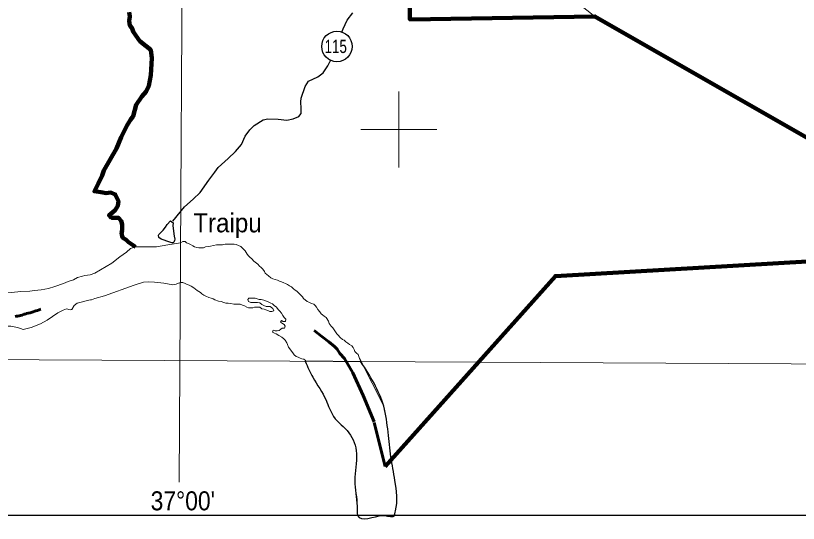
# Model space of a CAD drawing. Extents: x -1643653 to 4543381, y 1624270 to 13878484.
# Drawn here: x 714916 to 735516, y 8889630 to 8902999 of the extents above; entities that cross this region are included whole.
import ezdxf
from ezdxf.enums import TextEntityAlignment as Align

# ---------------------------------------------------------------- set-up
doc = ezdxf.new("R2010")
doc.units = 0
doc.header["$LTSCALE"] = 200
doc.linetypes.add('LONG_DASH_SHORT_DASH', pattern=[9.9, 6, -1.2, 1.5, -1.2])
for name, color, linetype, lineweight in [('1', 7, 'Continuous', 13), ('12', 7, 'Continuous', 25), ('2', 7, 'Continuous', 13), ('21', 7, 'Continuous', 25), ('23', 7, 'Continuous', 13), ('24', 7, 'Continuous', 25), ('25', 7, 'Continuous', 13), ('27', 7, 'Continuous', 13), ('3', 7, 'Continuous', 13), ('48', 7, 'Continuous', 25), ('53', 7, 'Continuous', 106), ('60', 7, 'Continuous', 13), ('7', 7, 'LONG_DASH_SHORT_DASH', 60), ('9', 7, 'Continuous', 90)]:
    doc.layers.add(name, color=color, linetype=linetype, lineweight=lineweight)
doc.layers.add('41', color=7, linetype='Continuous')
doc.layers.add('46', color=7, linetype='Continuous')

msp = doc.modelspace()

# ---------------------------------------------------------------- linework, layer by layer
at = {"layer": '1'}
for points in [[(719978.9, 9023574.5), (719561.6, 8949232.2), (719215.6, 8890710.6)], [(564751.7, 8894587.5), (664411.9, 8894209.9), (791388.5, 8893536.2)]]:
    msp.add_lwpolyline(points, dxfattribs=at)
at = {"layer": '12'}
for points in [[(723502.8, 8902567), (723531.6, 8902649.7), (723639.5, 8902883.8), (723793, 8903072)], [(719051.7, 8897586.9), (719362.5, 8897965.7), (719587.4, 8898163.9), (719771.5, 8898341.9), (719996.8, 8898667.5), (720160.6, 8898881.1), (720247.7, 8899003.2), (720508.3, 8899237.1), (720697.5, 8899420.1), (720856.1, 8899608.3), (720953.7, 8899827.2), (721076.6, 8899989.9), (721194.2, 8900101.8), (721434.2, 8900254.2), (721551.4, 8900279.4), (721826.5, 8900273.8), (722050.5, 8900248), (722223.9, 8900278.2), (722366.7, 8900339.1), (722428.2, 8900425.6), (722433.7, 8900552.9), (722424.2, 8900726.1), (722429.7, 8900828), (722532.7, 8901133.4), (722624.9, 8901275.9), (722864.7, 8901387.5), (723007.8, 8901494.2), (723130.7, 8901677.4), (723197.4, 8901799.6), (723209.3, 8901823.1)]]:
    msp.add_lwpolyline(points, dxfattribs=at)
at = {"layer": '2'}
for p, q in [((725000, 8899000), (725000, 8901000)), ((724000, 8900000), (726000, 8900000))]:
    msp.add_line(p, q, dxfattribs=at)
at = {"layer": '21'}
msp.add_lwpolyline([(718993.1, 8897599.9), (719057.4, 8897544.6), (719055.9, 8897461.4), (719085.3, 8897192.5), (719103.1, 8897108.8), (719098.1, 8897076.1), (719079.4, 8897033), (719065.5, 8897020), (719028.2, 8897020.1), (718974.7, 8897034.1), (718746.2, 8897111.7), (718679.7, 8897153.1), (718671.6, 8897221.2), (718685, 8897240.1), (718799.2, 8897348.2), (718862.4, 8897430.9), (718906.6, 8897502.9)], close=True, dxfattribs=at)
at = {"layer": '23'}
for p, q in [((724603, 8892716.2), (723993.2, 8893927.2)), ((724603, 8892716.2), (723993.2, 8893927.2)), ((724889.9, 8889836.8), (724890.4, 8889841.1))]:
    msp.add_line(p, q, dxfattribs=at)
for points in [[(714150.8, 8909075.2), (715793.9, 8908335.5), (718505, 8907595.7), (721708.9, 8906938.1), (724337.8, 8906773.8), (725488, 8906691.6), (726092.5, 8906203.6), (730163.4, 8902976.8), (733469.4, 8901085.6), (736775.3, 8899194.4), (741371.9, 8898310.2), (741034.6, 8900357.7)], [(714150.8, 8909075.2), (715793.9, 8908335.5), (718505, 8907595.7), (721708.9, 8906938.1), (724337.8, 8906773.8), (725488, 8906691.6), (726092.5, 8906203.6), (730163.4, 8902976.8), (733469.4, 8901085.6), (736775.3, 8899194.4), (741371.9, 8898310.2), (741034.6, 8900357.7)], [(718070.7, 8896913.8), (717934, 8896865.6), (717833.2, 8896772.8), (717658.9, 8896651.8), (717443.2, 8896481.3), (716996.8, 8896216.3), (716876.8, 8896172.9), (716736, 8896160), (716671.9, 8896141.4)], [(718070.7, 8896913.8), (717934, 8896865.6), (717833.2, 8896772.8), (717658.9, 8896651.8), (717443.2, 8896481.3), (716996.8, 8896216.3), (716876.8, 8896172.9), (716736, 8896160), (716671.9, 8896141.4)], [(720956.2, 8896809.4), (720920.8, 8896845.3), (720880.4, 8896881.2), (720845, 8896917.1), (720779.1, 8896948.1), (720723.3, 8896968.8), (720667.5, 8896979.4), (720606.4, 8896979.8), (720540.3, 8896980.2), (720479.3, 8896980.6), (720428.4, 8896980.9), (720362.2, 8896961), (720306.2, 8896961.3), (720255.3, 8896961.7), (720199.4, 8896962), (720046.6, 8896927.3), (719980.4, 8896922.7), (719909.1, 8896907.8), (719858.1, 8896887.8), (719797.1, 8896883.1), (719736.1, 8896888.6), (719680.1, 8896894), (719624.3, 8896914.8), (719578.7, 8896940.5), (719517.9, 8896971.5), (719467.2, 8896997.3), (719416.5, 8897018), (719376, 8897048.8), (719320.1, 8897049.2), (719252.2, 8897020.3), (718918.1, 8896963.6), (718619, 8896913.8), (718220.3, 8896913.8), (718070.7, 8896913.8)], [(720956.2, 8896809.4), (720920.8, 8896845.3), (720880.4, 8896881.2), (720845, 8896917.1), (720779.1, 8896948.1), (720723.3, 8896968.8), (720667.5, 8896979.4), (720606.4, 8896979.8), (720540.3, 8896980.2), (720479.3, 8896980.6), (720428.4, 8896980.9), (720362.2, 8896961), (720306.2, 8896961.3), (720255.3, 8896961.7), (720199.4, 8896962), (720046.6, 8896927.3), (719980.4, 8896922.7), (719909.1, 8896907.8), (719858.1, 8896887.8), (719797.1, 8896883.1), (719736.1, 8896888.6), (719680.1, 8896894), (719624.3, 8896914.8), (719578.7, 8896940.5), (719517.9, 8896971.5), (719467.2, 8896997.3), (719416.5, 8897018), (719376, 8897048.8), (719320.1, 8897049.2), (719252.2, 8897020.3), (718918.1, 8896963.6), (718619, 8896913.8), (718220.3, 8896913.8), (718070.7, 8896913.8)], [(723948, 8894019.2), (723928.1, 8894075.3), (723887.6, 8894111.3), (723842.2, 8894157.4), (723827.3, 8894208.4), (723797.1, 8894259.6), (723761.8, 8894305.6), (723706.1, 8894336.6), (723655.5, 8894372.5), (723609.9, 8894408.5), (723564.4, 8894449.5), (723518.8, 8894475.3), (723453.1, 8894526.7), (723402.6, 8894583), (723367.3, 8894624), (723337.1, 8894675.1), (723301.9, 8894726.3), (723261.6, 8894782.6), (723221.1, 8894818.5), (723165.7, 8894895.3), (723145.7, 8894951.4), (723085.4, 8895048.6), (723039.9, 8895089.6), (722994.3, 8895120.5), (722953.8, 8895151.3), (722923.6, 8895197.3), (722873.2, 8895263.9), (722832.9, 8895320.2), (722802.7, 8895366.2), (722762.3, 8895402.1), (722701.4, 8895417.8), (722635.5, 8895453.9), (722584.8, 8895474.6), (722493.7, 8895546.5), (722463.5, 8895597.6), (722402.9, 8895654), (722367.5, 8895689.9), (722312, 8895741.2), (722271.5, 8895772), (722231, 8895808), (722175.4, 8895854.2), (722119.7, 8895885.1), (722069, 8895921.1), (722018.4, 8895946.9), (721972.7, 8895967.5), (721916.9, 8895988.3), (721856, 8896009), (721805.3, 8896034.8), (721749.5, 8896050.5), (721683.5, 8896071.3), (721627.8, 8896097.1), (721567.1, 8896148.4), (721486.2, 8896215.2), (721461, 8896261.2), (721420.8, 8896322.5), (721375.3, 8896368.7), (721329.8, 8896404.6), (721289.5, 8896455.8), (721188.3, 8896538), (721127.7, 8896594.4), (721082.2, 8896635.4), (721046.8, 8896676.4), (721006.4, 8896717.4), (720981.3, 8896763.4), (720956.2, 8896809.4)], [(723948, 8894019.2), (723928.1, 8894075.3), (723887.6, 8894111.3), (723842.2, 8894157.4), (723827.3, 8894208.4), (723797.1, 8894259.6), (723761.8, 8894305.6), (723706.1, 8894336.6), (723655.5, 8894372.5), (723609.9, 8894408.5), (723564.4, 8894449.5), (723518.8, 8894475.3), (723453.1, 8894526.7), (723402.6, 8894583), (723367.3, 8894624), (723337.1, 8894675.1), (723301.9, 8894726.3), (723261.6, 8894782.6), (723221.1, 8894818.5), (723165.7, 8894895.3), (723145.7, 8894951.4), (723085.4, 8895048.6), (723039.9, 8895089.6), (722994.3, 8895120.5), (722953.8, 8895151.3), (722923.6, 8895197.3), (722873.2, 8895263.9), (722832.9, 8895320.2), (722802.7, 8895366.2), (722762.3, 8895402.1), (722701.4, 8895417.8), (722635.5, 8895453.9), (722584.8, 8895474.6), (722493.7, 8895546.5), (722463.5, 8895597.6), (722402.9, 8895654), (722367.5, 8895689.9), (722312, 8895741.2), (722271.5, 8895772), (722231, 8895808), (722175.4, 8895854.2), (722119.7, 8895885.1), (722069, 8895921.1), (722018.4, 8895946.9), (721972.7, 8895967.5), (721916.9, 8895988.3), (721856, 8896009), (721805.3, 8896034.8), (721749.5, 8896050.5), (721683.5, 8896071.3), (721627.8, 8896097.1), (721567.1, 8896148.4), (721486.2, 8896215.2), (721461, 8896261.2), (721420.8, 8896322.5), (721375.3, 8896368.7), (721329.8, 8896404.6), (721289.5, 8896455.8), (721188.3, 8896538), (721127.7, 8896594.4), (721082.2, 8896635.4), (721046.8, 8896676.4), (721006.4, 8896717.4), (720981.3, 8896763.4), (720956.2, 8896809.4)], [(716671.9, 8896141.4), (716544.4, 8896104.3), (716434.9, 8896046.3), (716297, 8895998.6), (716177.3, 8895944.3), (715944.9, 8895871)], [(716671.9, 8896141.4), (716544.4, 8896104.3), (716434.9, 8896046.3), (716297, 8895998.6), (716177.3, 8895944.3), (715944.9, 8895871)], [(715944.9, 8895871), (715777.5, 8895818.2), (715591.5, 8895783.2), (715407.8, 8895761.9)], [(715944.9, 8895871), (715777.5, 8895818.2), (715591.5, 8895783.2), (715407.8, 8895761.9)], [(715407.8, 8895761.9), (715289.1, 8895748.2), (715055.3, 8895739.1), (714810.4, 8895708.8), (714664.7, 8895703.8), (714514.6, 8895674.6)], [(715407.8, 8895761.9), (715289.1, 8895748.2), (715055.3, 8895739.1), (714810.4, 8895708.8), (714664.7, 8895703.8), (714514.6, 8895674.6)], [(723993.2, 8893927.2), (723962.9, 8893968.2), (723948, 8894019.2)], [(723993.2, 8893927.2), (723962.9, 8893968.2), (723948, 8894019.2)], [(793061.1, 8889836.8), (724889.9, 8889836.8), (724890.4, 8889841.1)]]:
    msp.add_lwpolyline(points, dxfattribs=at)
msp.add_spline([(724890.4, 8889841.1), (724893.2, 8889883.7), (724911.8, 8889958.1), (724898, 8890758.3), (724794.3, 8891380.3), (724717.6, 8892028.6), (724603, 8892716.2)], degree=3, dxfattribs=at)
msp.add_spline([(724890.4, 8889841.1), (724893.2, 8889883.7), (724911.8, 8889958.1), (724898, 8890758.3), (724794.3, 8891380.3), (724717.6, 8892028.6), (724603, 8892716.2)], degree=3, dxfattribs=at)
at = {"layer": '24', "lineweight": 53}
msp.add_lwpolyline([(717904.6, 8903091), (717921.2, 8902974.7), (717904.6, 8902858.5), (717921.2, 8902742.3), (717971.1, 8902675.9), (718020.9, 8902559.6), (718187, 8902327.1), (718353.2, 8902194.3), (718469.5, 8902094.7), (718502.7, 8901878.8), (718469.5, 8901430.4), (718419.6, 8901148.2), (718353.2, 8900998.7), (718236.8, 8900865.9), (718087.3, 8900650), (718004.2, 8900351.1), (717937.8, 8900251.5), (717854.7, 8900118.6), (717771.7, 8899952.6), (717688.6, 8899803.1), (717572.3, 8899504.2), (717240, 8898923), (717190.1, 8898790.2), (717090.4, 8898574.3), (716990.8, 8898375.1), (717206.8, 8898341.9), (717289.8, 8898325.2), (717422.7, 8898341.9), (717539, 8898292), (717622.1, 8898109.4), (717605.5, 8897993.1), (717539, 8897876.9), (717472.6, 8897827.1), (717422.7, 8897777.3), (717372.9, 8897744.1), (717439.4, 8897677.6), (717622.1, 8897677.6), (717688.6, 8897594.6), (717721.8, 8897495), (717721.8, 8897395.3), (717721.8, 8897345.5), (717705.2, 8897279.1), (717721.8, 8897196.1), (717738.4, 8897146.3), (717821.5, 8897096.4), (717888, 8897030), (718070.7, 8896913.8)], dxfattribs=at)
at = {"layer": '25', "lineweight": 25}
msp.add_line((724002.8, 8893886.5), (722537.3, 8893896.5), dxfattribs=at)
msp.add_line((724002.8, 8893886.5), (722537.3, 8893896.5), dxfattribs=at)
at = {"layer": '25'}
for points in [[(716671.9, 8896141.4), (716736, 8896160), (716876.8, 8896172.9), (716996.8, 8896216.3), (717443.2, 8896481.3), (717658.9, 8896651.8), (717833.2, 8896772.8), (717934, 8896865.6), (718070.7, 8896913.8), (718220.3, 8896913.8), (718619, 8896913.8), (718918.1, 8896963.6), (719252.2, 8897020.3)], [(719252.2, 8897020.3), (719320.1, 8897049.2), (719376, 8897048.8), (719416.5, 8897018), (719467.2, 8896997.3), (719517.9, 8896971.5), (719578.7, 8896940.5), (719624.3, 8896914.8), (719680.1, 8896894), (719736.1, 8896888.6), (719797.1, 8896883.1), (719858.1, 8896887.8), (719909.1, 8896907.8), (719980.4, 8896922.7), (720046.6, 8896927.3), (720199.4, 8896962), (720255.3, 8896961.7), (720306.2, 8896961.3), (720362.2, 8896961), (720428.4, 8896980.9), (720479.3, 8896980.6), (720540.3, 8896980.2), (720606.4, 8896979.8), (720667.5, 8896979.4), (720723.3, 8896968.8), (720779.1, 8896948.1), (720845, 8896917.1), (720880.4, 8896881.2), (720920.8, 8896845.3), (720956.2, 8896809.4)], [(720956.2, 8896809.4), (720981.3, 8896763.4), (721006.4, 8896717.4), (721046.8, 8896676.4), (721082.2, 8896635.4), (721127.7, 8896594.4), (721188.3, 8896538), (721289.5, 8896455.8), (721329.8, 8896404.6), (721375.3, 8896368.7), (721420.8, 8896322.5), (721461, 8896261.2), (721486.2, 8896215.2), (721567.1, 8896148.4), (721627.8, 8896097.1), (721683.5, 8896071.3), (721749.5, 8896050.5), (721805.3, 8896034.8), (721856, 8896009), (721916.9, 8895988.3), (721972.7, 8895967.5), (722018.4, 8895946.9), (722069, 8895921.1), (722119.7, 8895885.1), (722175.4, 8895854.2), (722231, 8895808), (722271.5, 8895772), (722312, 8895741.2), (722367.5, 8895689.9), (722402.9, 8895654), (722463.5, 8895597.6), (722493.7, 8895546.5), (722584.8, 8895474.6), (722635.5, 8895453.9), (722701.4, 8895417.8), (722762.3, 8895402.1), (722802.7, 8895366.2), (722832.9, 8895320.2), (722873.2, 8895263.9), (722923.6, 8895197.3), (722953.8, 8895151.3), (722994.3, 8895120.5), (723039.9, 8895089.6), (723085.4, 8895048.6), (723145.7, 8894951.4), (723165.7, 8894895.3), (723221.1, 8894818.5), (723261.6, 8894782.6), (723301.9, 8894726.3), (723337.1, 8894675.1), (723367.3, 8894624), (723402.6, 8894583), (723453.1, 8894526.7), (723518.8, 8894475.3), (723564.4, 8894449.5), (723609.9, 8894408.5), (723655.5, 8894372.5), (723706.1, 8894336.6), (723761.8, 8894305.6), (723797.1, 8894259.6), (723827.3, 8894208.4), (723842.2, 8894157.4), (723887.6, 8894111.3), (723928.1, 8894075.3), (723948, 8894019.2)], [(715944.9, 8895871), (716177.3, 8895944.3), (716297, 8895998.6), (716434.9, 8896046.3), (716544.4, 8896104.3), (716671.9, 8896141.4)], [(715407.8, 8895761.9), (715591.5, 8895783.2), (715777.5, 8895818.2), (715944.9, 8895871)], [(719242.1, 8895974.6), (719137.8, 8895926.7), (719051.9, 8895910.8), (718819, 8895950.7), (718570.6, 8895982.3), (718406.7, 8895992.1), (718284.1, 8895976.8), (718038.4, 8895905.8), (717250.7, 8895623.3), (716998.4, 8895554.6), (716915, 8895518.1), (716881.8, 8895513.8)], [(721516.7, 8895476.3), (721445.7, 8895507.4), (721379.7, 8895523.1), (721323.7, 8895523.4), (721273, 8895544.1), (721222.2, 8895559.7), (721151.1, 8895560.2), (721054.4, 8895560.8), (721023.6, 8895520.3), (721043.6, 8895469.2), (721104.5, 8895443.3), (721160.4, 8895443), (721211.3, 8895442.7), (721277.4, 8895442.2), (721343.5, 8895436.7), (721394.1, 8895395.6), (721444.7, 8895364.7), (721505.6, 8895344), (721561.5, 8895338.5), (721612.4, 8895338.2), (721688.3, 8895286.8), (721708.2, 8895225.5), (721657.3, 8895210.6), (721606.4, 8895210.9), (721555.7, 8895231.6), (721499.9, 8895252.3), (721454.2, 8895273), (721398.3, 8895278.4), (721342.7, 8895319.6), (721276.6, 8895325.1), (721205.3, 8895320.4), (721154.4, 8895305.5), (721098.4, 8895300.7), (721042.5, 8895301.1), (720996.9, 8895326.9), (720941.1, 8895357.8), (720890.4, 8895378.5), (720824.4, 8895399.3), (720773.6, 8895399.6), (720722.7, 8895399.9), (720656.6, 8895405.4), (720580.4, 8895421.2), (720509.3, 8895426.8), (720448.2, 8895427.2), (720397.5, 8895447.9), (720326.5, 8895468.7), (720250.3, 8895484.5), (720158.9, 8895515.6), (720113.3, 8895541.4), (720062.6, 8895557), (719996.6, 8895577.8), (719920.5, 8895608.8), (719864.8, 8895634.7), (719819.3, 8895675.7), (719778.8, 8895711.6), (719692.7, 8895758), (719647.2, 8895799.1), (719606.7, 8895829.9), (719535.8, 8895876.2), (719480.1, 8895902), (719429.3, 8895917.6), (719373.6, 8895948.5), (719317.8, 8895969.3), (719266.9, 8895969.6), (719242.1, 8895974.6)], [(714514.6, 8895674.6), (714664.7, 8895703.8), (714810.4, 8895708.8), (715055.3, 8895739.1), (715289.1, 8895748.2), (715407.8, 8895761.9)], [(716881.8, 8895513.8), (716841.2, 8895508.6), (716533, 8895427), (716458.2, 8895365.9), (716394.5, 8895260), (716374.9, 8895256.9)], [(722073.4, 8894336.8), (722053.4, 8894382.8), (722013.2, 8894449.3), (721972.7, 8894485.2), (721917.1, 8894531.4), (721846.2, 8894572.6), (721770.2, 8894618.9), (721724.6, 8894639.6), (721673.9, 8894665.4), (721689.5, 8894716.2), (721745.3, 8894700.6), (721801.3, 8894700.2), (721852.2, 8894705), (721893.1, 8894740.4), (721934, 8894770.7), (721995, 8894765.2), (722010.6, 8894821.2), (721985.5, 8894867.2), (721934.8, 8894893), (721889.3, 8894923.8), (721909.9, 8894969.5), (721960.6, 8894943.7), (722021.6, 8894943.3), (722027.1, 8895004.4), (721986.8, 8895050.5), (721946.5, 8895106.8), (721911.2, 8895163.1), (721871, 8895219.4), (721825.5, 8895260.4), (721780.1, 8895321.8), (721719.4, 8895368.1), (721679, 8895409.1), (721628.2, 8895424.7), (721577.6, 8895455.6), (721516.7, 8895476.3)], [(716374.9, 8895256.9), (716350.2, 8895253.1), (716257.5, 8895274.6), (716162.3, 8895243), (716023.3, 8895172.8), (715744.1, 8894976.4), (715570.5, 8894886.6), (715322, 8894784.1), (715114.6, 8894733.5), (715039.1, 8894760)], [(715039.1, 8894760), (714963.6, 8894786.5), (714790.6, 8894820), (714606.1, 8894818.8), (714473.2, 8894853.3), (714404.1, 8894859.6), (714116.9, 8894843.6), (714034.5, 8894876.8), (713967, 8894916.7), (713850.5, 8895013.2), (713789.1, 8895053.9), (713604, 8895144.8), (713532.7, 8895186.2)], [(722537.3, 8893896.5), (722543.5, 8893916.1), (722503.1, 8893952.1), (722447.2, 8893962.6), (722401.6, 8893983.3), (722350.9, 8894004), (722295.1, 8894024.7), (722244.5, 8894065.8), (722214.3, 8894122), (722174, 8894168.1), (722128.6, 8894224.4), (722098.4, 8894270.5), (722073.4, 8894336.8)], [(723948, 8894019.2), (723962.9, 8893968.2), (723993.2, 8893927.2), (724002.8, 8893886.5), (722537.3, 8893896.5)]]:
    msp.add_lwpolyline(points, dxfattribs=at)
at = {"layer": '25', "lineweight": 25}
for points in [[(722537.3, 8893896.5), (722740.6, 8893475.5), (723084.4, 8892873.8), (723285, 8892444), (723686.1, 8892014.3), (723886.7, 8891469.9), (723843.7, 8890753.6), (723901, 8890080.3), (723900.8, 8889934.8), (723915.3, 8889836.7), (724574.3, 8889836.7), (724631.6, 8889836.7), (724883.2, 8889836.5), (724893.2, 8889883.7), (724911.8, 8889958.1), (724898, 8890758.3), (724794.3, 8891380.3), (724717.6, 8892028.6), (724603, 8892716.2), (724002.8, 8893886.5)], [(722537.3, 8893896.5), (722740.6, 8893475.5), (723084.4, 8892873.8), (723285, 8892444), (723686.1, 8892014.3), (723886.7, 8891469.9), (723843.7, 8890753.6), (723901, 8890080.3), (723901.3, 8889998.4)], [(724811.6, 8891262.3), (724794.3, 8891380.3), (724717.6, 8892028.6), (724603, 8892716.2), (724002.8, 8893886.5)]]:
    msp.add_spline(points, degree=3, dxfattribs=at)
at = {"layer": '27'}
msp.add_lwpolyline([(714150.8, 8909075.2), (715793.9, 8908335.5), (718505, 8907595.7), (721708.9, 8906938.1), (724337.8, 8906773.8), (725488, 8906691.6), (726092.5, 8906203.6), (730163.4, 8902976.8), (733469.4, 8901085.6), (736775.3, 8899194.4), (741371.9, 8898310.2), (741034.6, 8900357.7)], dxfattribs=at)
at = {"layer": '3', "lineweight": 25}
msp.add_lwpolyline([(563033.9, 9026438.8), (793061.1, 9026438.8), (793495.6, 8889836.8), (563468.3, 8889836.8)], close=True, dxfattribs=at)
at = {"layer": '48'}
msp.add_circle((723371.8, 8902188.1), 401.3, dxfattribs=at)
at = {"layer": '53'}
msp.add_lwpolyline([(717904.6, 8903091), (717921.2, 8902974.7), (717904.6, 8902858.5), (717921.2, 8902742.3), (717971.1, 8902675.9), (718020.9, 8902559.6), (718187, 8902327.1), (718353.2, 8902194.3), (718469.5, 8902094.7), (718502.7, 8901878.8), (718469.5, 8901430.4), (718419.6, 8901148.2), (718353.2, 8900998.7), (718236.8, 8900865.9), (718087.3, 8900650), (718004.2, 8900351.1), (717937.8, 8900251.5), (717854.7, 8900118.6), (717771.7, 8899952.6), (717688.6, 8899803.1), (717572.3, 8899504.2), (717240, 8898923), (717190.1, 8898790.2), (717090.4, 8898574.3), (716990.8, 8898375.1), (717206.8, 8898341.9), (717289.8, 8898325.2), (717422.7, 8898341.9), (717539, 8898292), (717622.1, 8898109.4), (717605.5, 8897993.1), (717539, 8897876.9), (717472.6, 8897827.1), (717422.7, 8897777.3), (717372.9, 8897744.1), (717439.4, 8897677.6), (717622.1, 8897677.6), (717688.6, 8897594.6), (717721.8, 8897495), (717721.8, 8897395.3), (717721.8, 8897345.5), (717705.2, 8897279.1), (717721.8, 8897196.1), (717738.4, 8897146.3), (717821.5, 8897096.4), (717888, 8897030), (718070.7, 8896913.8)], dxfattribs=at)
msp.add_lwpolyline([(717904.6, 8903091), (717921.2, 8902974.7), (717904.6, 8902858.5), (717921.2, 8902742.3), (717971.1, 8902675.9), (718020.9, 8902559.6), (718187, 8902327.1), (718353.2, 8902194.3), (718469.5, 8902094.7), (718502.7, 8901878.8), (718469.5, 8901430.4), (718419.6, 8901148.2), (718353.2, 8900998.7), (718236.8, 8900865.9), (718087.3, 8900650), (718004.2, 8900351.1), (717937.8, 8900251.5), (717854.7, 8900118.6), (717771.7, 8899952.6), (717688.6, 8899803.1), (717572.3, 8899504.2), (717240, 8898923), (717190.1, 8898790.2), (717090.4, 8898574.3), (716990.8, 8898375.1), (717206.8, 8898341.9), (717289.8, 8898325.2), (717422.7, 8898341.9), (717539, 8898292), (717622.1, 8898109.4), (717605.5, 8897993.1), (717539, 8897876.9), (717472.6, 8897827.1), (717422.7, 8897777.3), (717372.9, 8897744.1), (717439.4, 8897677.6), (717622.1, 8897677.6), (717688.6, 8897594.6), (717721.8, 8897495), (717721.8, 8897395.3), (717721.8, 8897345.5), (717705.2, 8897279.1), (717721.8, 8897196.1), (717738.4, 8897146.3), (717821.5, 8897096.4), (717888, 8897030), (718070.7, 8896913.8)], dxfattribs=at)
msp.add_lwpolyline([(717904.6, 8903091), (717921.2, 8902974.7), (717904.6, 8902858.5), (717921.2, 8902742.3), (717971.1, 8902675.9), (718020.9, 8902559.6), (718187, 8902327.1), (718353.2, 8902194.3), (718469.5, 8902094.7), (718502.7, 8901878.8), (718469.5, 8901430.4), (718419.6, 8901148.2), (718353.2, 8900998.7), (718236.8, 8900865.9), (718087.3, 8900650), (718004.2, 8900351.1), (717937.8, 8900251.5), (717854.7, 8900118.6), (717771.7, 8899952.6), (717688.6, 8899803.1), (717572.3, 8899504.2), (717240, 8898923), (717190.1, 8898790.2), (717090.4, 8898574.3), (716990.8, 8898375.1), (717206.8, 8898341.9), (717289.8, 8898325.2), (717422.7, 8898341.9), (717539, 8898292), (717622.1, 8898109.4), (717605.5, 8897993.1), (717539, 8897876.9), (717472.6, 8897827.1), (717422.7, 8897777.3), (717372.9, 8897744.1), (717439.4, 8897677.6), (717622.1, 8897677.6), (717688.6, 8897594.6), (717721.8, 8897495), (717721.8, 8897395.3), (717721.8, 8897345.5), (717705.2, 8897279.1), (717721.8, 8897196.1), (717738.4, 8897146.3), (717821.5, 8897096.4), (717888, 8897030), (718070.7, 8896913.8)], dxfattribs=at)
at = {"layer": '60', "lineweight": 25}
msp.add_spline([(814781, 9009175.5), (814787.2, 9009173.4), (814796.9, 9009173.4), (814799.4, 9009172.4), (814805.1, 9009174.5), (814805.6, 9009176.5), (814811.7, 9009179.5), (814811.7, 9009179.5), (814801.5, 9009181), (814790.7, 9009181.5), (814784.1, 9009183.1), (814777.4, 9009185.1), (814778.4, 9009175.5)], degree=3, dxfattribs=at)
at = {"layer": '7'}
for points in [[(715575.1, 8895269.4), (715574.3, 8895269.2), (715533.6, 8895253.9), (715487.8, 8895238.5), (715444.5, 8895225.8), (715347.8, 8895195.1), (715294.4, 8895177.2), (715248.6, 8895164.4), (715200.3, 8895159.3), (715172.3, 8895138.8)], [(715172.3, 8895138.8), (715134.1, 8895136.3), (715085.8, 8895115.8), (715047.6, 8895103.1), (715004.4, 8895095.4), (714963.7, 8895087.7), (714935.7, 8895082.6), (714900.1, 8895077.5)], [(724638.9, 8891123.6), (724349.6, 8892305.9), (724059.6, 8892992.2), (723788.9, 8893591.5), (723566.6, 8893968.5), (723450.6, 8894103.8), (723373.3, 8894219.2), (723307.3, 8894290.7), (723154.9, 8894408.1), (722972, 8894546), (722773.8, 8894710.7)]]:
    msp.add_lwpolyline(points, dxfattribs=at)
at = {"layer": '9'}
for points in [[(741371.9, 8898310.2), (736775.3, 8899194.4), (730163.4, 8902976.8), (725291.2, 8902898), (725401.2, 8914588.3), (719613.1, 8922670.1)], [(724638.9, 8891123.6), (729122.2, 8896139.1), (740717.5, 8896813.6), (741371.9, 8898310.2)]]:
    msp.add_lwpolyline(points, dxfattribs=at)

# ---------------------------------------------------------------- texts
at = {"layer": '41', "width": 0.95}
msp.add_text('Traipu', height=500, dxfattribs=at).set_placement((719591.1, 8897292.6))
at = {"layer": '46', "width": 0.9}
msp.add_text("37°00'", height=500, dxfattribs=at).set_placement((719315, 8889973.1), align=Align.CENTER)
at = {"layer": '48', "width": 0.75}
msp.add_text('115', height=350, dxfattribs=at).set_placement((723340.2, 8902014.7), align=Align.CENTER)

doc.saveas('drawing.dxf')
